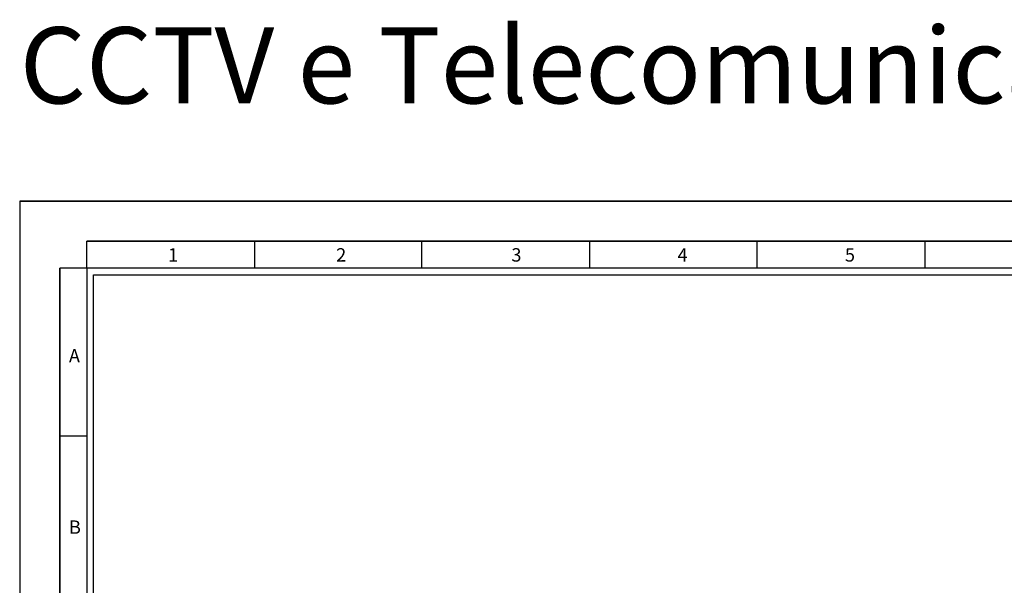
# Model space of a CAD drawing. Header units: millimetres. Extents: x -559 to 10735, y -2326 to 222.
# Tile 596 of 656: x 6665 to 6955, y -1270 to -1104. Entities that reach past the tile are written whole.
import ezdxf

# ---------------------------------------------------------------- set-up
doc = ezdxf.new("R2010")
doc.units = ezdxf.units.MM
doc.header["$LTSCALE"] = 4
doc.layers.add('Modelo', color=251, linetype='Continuous')
doc.layers.add('Titulos de Pagina', color=1, linetype='Continuous')
doc.styles.add('STYLE1', font='txt', dxfattribs={"width": 0.8})

msp = doc.modelspace()

# ---------------------------------------------------------------- linework, layer by layer
at = {"layer": 'Modelo'}
for p, q in [((6664.77, -1157.17), (7252.02, -1157.17)), ((7178.86, -1169.03), (6684.54, -1169.03)), ((6684.54, -1176.94), (6684.54, -1169.03)), ((6684.54, -1169.03), (6783.4, -1169.03)), ((6733.97, -1169.03), (6733.97, -1176.94)), ((6783.4, -1176.94), (6783.4, -1169.03)), ((6783.4, -1169.03), (6882.27, -1169.03)), ((6832.84, -1169.03), (6832.84, -1176.94)), ((6882.27, -1176.94), (6882.27, -1169.03)), ((6882.27, -1169.03), (6981.13, -1169.03)), ((6931.7, -1169.03), (6931.7, -1176.94)), ((6676.63, -1473.54), (6676.63, -1176.94)), ((6684.54, -1176.94), (6676.63, -1176.94)), ((6676.63, -1176.94), (6676.63, -1275.81)), ((6931.7, -1176.94), (6931.7, -1176.94)), ((6676.63, -1226.38), (6684.54, -1226.38))]:
    msp.add_line(p, q, dxfattribs=at)
for points in [[(6664.77, -1572.4), (7252.02, -1572.4), (7252.02, -1157.17), (6664.77, -1157.17)], [(6684.54, -1552.63), (7232.25, -1552.63), (7232.25, -1176.94), (6684.54, -1176.94)], [(7230.27, -1550.65), (6686.52, -1550.65), (6686.52, -1178.92), (7230.27, -1178.92)]]:
    msp.add_lwpolyline(points, close=True, dxfattribs=at)

# ---------------------------------------------------------------- texts
at = {"layer": 'Modelo', "char_height": 3.95, "attachment_point": 1}
for s, heights, insert in [('1', [0], (6708.5, -1171.06)), ('2', [0], (6758.08, -1171.06)), ('3', [0], (6809.76, -1171.06)), ('4', [3.95], (6858.79, -1171.06)), ('5', [0], (6908.13, -1171.06)), ('A', [0], (6679.27, -1200.79)), ('B', [0], (6679.27, -1251.28))]:
    msp.add_mtext_dynamic_manual_height_columns(s, width=54.2922, gutter_width=19.77, heights=heights, dxfattribs=dict(at, insert=insert))
at = {"layer": 'Titulos de Pagina', "insert": (6664.77, -1105.93), "char_height": 22.4602, "attachment_point": 1, "style": 'STYLE1'}
msp.add_mtext_dynamic_manual_height_columns('CCTV e Telecomunicações', width=513.5416, gutter_width=112.3, heights=[0], dxfattribs=at)

doc.saveas('drawing.dxf')
